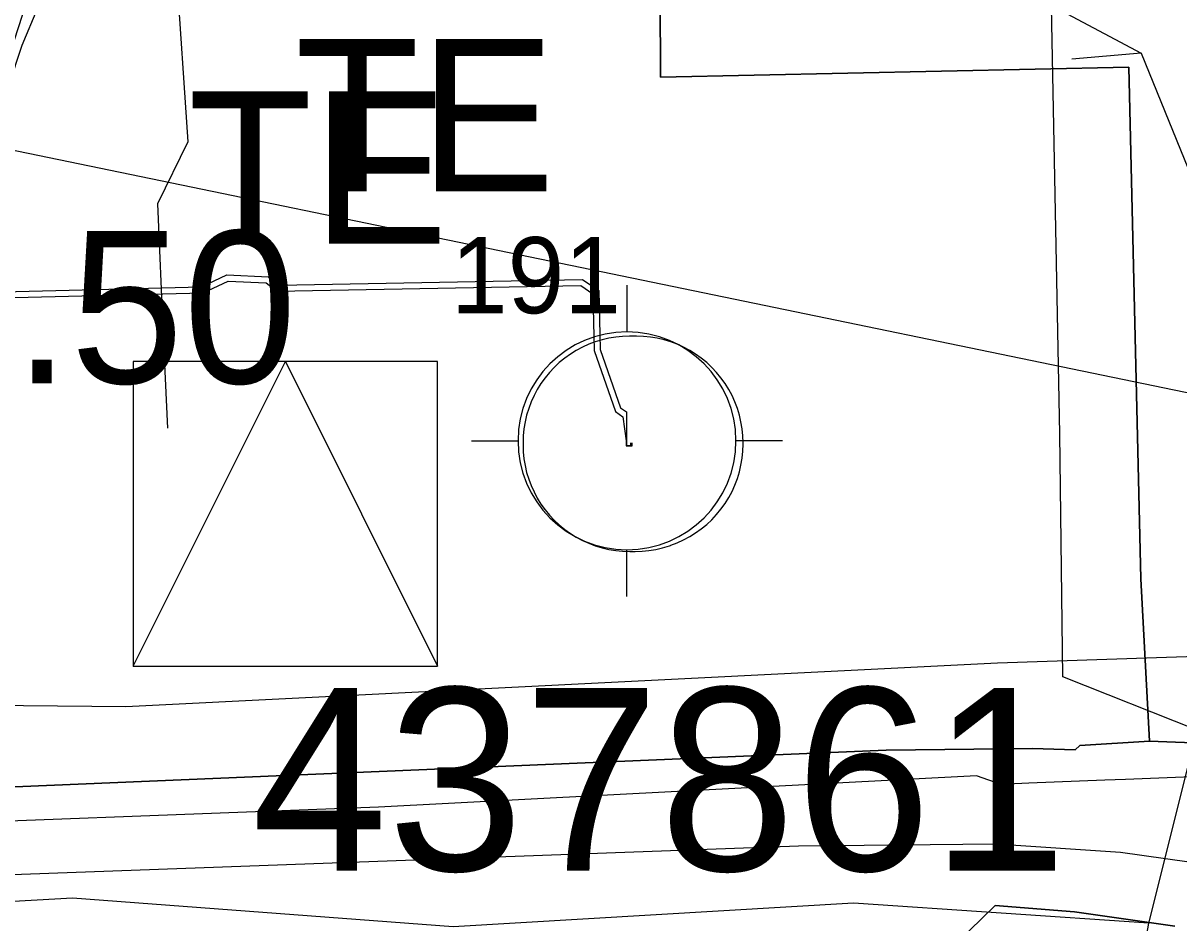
# Model space of a CAD drawing. Extents: x -690419 to -685080, y -987825 to -981190.
# Drawn here: x -687018 to -686942.1, y -985188.3 to -985129.2 of the extents above; entities that cross this region are included whole.
import ezdxf

# ---------------------------------------------------------------- set-up
doc = ezdxf.new("R2010")
doc.units = 0
for name, color, linetype in [('Archeologická naleziště (S)', 7, 'Continuous'), ('Docházková izochrona BUS (S)', 7, 'Continuous'), ('Docházková izochrona VLAK (S)', 7, 'Continuous'), ('Elektro VN 35 podzemni (S)', 7, 'Continuous'), ('Elektro VN trafostanice (S)', 7, 'Continuous'), ('Elektro VN trafostanice (S) - popis', 7, 'Continuous'), ('Implicitní', 7, 'Continuous'), ('Intravilan (S)', 7, 'Continuous'), ('Kanalizace stoka bez rozlišení (S)', 7, 'Continuous'), ('OP elektro VN (S)', 7, 'Continuous'), ('Plochy dopravy silniční DS (S)', 7, 'Continuous'), ('Plochy energetika TE (S)', 7, 'Continuous'), ('Plochy občanské vybavení - sport OS (S)', 7, 'Continuous'), ('Plochy smíšené obytné městské SM (S)', 7, 'Continuous'), ('Plynovod STL (S)', 7, 'Continuous'), ('Regulacni bloky_ID', 7, 'Continuous'), ('Regulační bloky STABILIZOVANÉ (S)', 7, 'Continuous'), ('Regulační bloky STABILIZOVANÉ (S) TIS', 7, 'Continuous'), ('Regulační kódy STABILIZOVANÉ (S)', 7, 'Continuous'), ('Regulační kódy STABILIZOVANÉ (S) TIS', 7, 'Continuous'), ('Silnice II třídy (S) - osa', 7, 'Continuous'), ('Spoje - komunikační vedení bez rozlišení provozovanál (S)', 7, 'Continuous'), ('Teplovod (S)', 7, 'Continuous'), ('Teplovod_plošný zdroj tepla (S)', 7, 'Continuous'), ('Trasy turistické (S)', 7, 'Continuous'), ('Vodovodní řady (S)', 7, 'Continuous')]:
    doc.layers.add(name, color=color, linetype=linetype)

# ---------------------------------------------------------------- blocks, each defined once
blk = doc.blocks.new('_TRAFO S')
at = {"layer": 'Implicitní'}
for p, q in [((0, 0), (0, -3)), ((-10, -10), (-7, -10)), ((10, -10), (7, -10)), ((0, -20), (0, -17))]:
    blk.add_line(p, q, dxfattribs=at)
for start, end in [(0, 180), (180, 0)]:
    blk.add_arc((0, -10), 7, start, end, dxfattribs=at)

msp = doc.modelspace()

# ---------------------------------------------------------------- linework, layer by layer
at = {"layer": 'Archeologická naleziště (S)'}
msp.add_lwpolyline([(-686825.312, -985912.25), (-687367.5, -985815.688), (-687507.688, -985728), (-687590.688, -985506.312), (-687633.938, -985128.25), (-687432.875, -985052.125), (-686833.625, -985175.75), (-686898.312, -985530.562)], close=True, dxfattribs=at)
at = {"layer": 'Docházková izochrona BUS (S)'}
for centre, start, end in [((-687330.82, -985198.99), 36.90641, 302.12987), ((-686784.27, -985288.34), 13.54661, 124.52442)]:
    msp.add_arc(centre, 400, start, end, dxfattribs=at)
at = {"layer": 'Docházková izochrona VLAK (S)'}
msp.add_arc((-686398.38, -985456.116), 800, 77.865472, 344.113367, dxfattribs=at)
at = {"layer": 'Elektro VN 35 podzemni (S)'}
for points in [[(-687019.354, -985146.859), (-687006.307, -985146.531), (-687004.64, -985145.758), (-687001.905, -985145.883), (-687001.231, -985146.429), (-686981.28, -985146.059), (-686980.212, -985146.782), (-686980.121, -985150.654), (-686978.782, -985154.475), (-686978.403, -985154.748), (-686978.39, -985156.646), (-686978.39, -985156.956), (-686978.104, -985156.957), (-686978.105, -985156.776)], [(-687019.466, -985147.261), (-687006.213, -985146.929), (-687004.56, -985146.162), (-687002.055, -985146.277), (-687001.369, -985146.831), (-686981.4, -985146.461), (-686980.608, -985146.998), (-686980.519, -985150.726), (-686979.118, -985154.725), (-686978.637, -985155.072), (-686978.415, -985156.646), (-686978.415, -985156.981), (-686978.015, -985156.982), (-686978.015, -985156.776)]]:
    msp.add_lwpolyline(points, dxfattribs=at)
at = {"layer": 'Intravilan (S)'}
msp.add_lwpolyline([(-686930.88, -985176.88), (-686944.04, -985176.36), (-686948.63, -985176.65), (-686948.92, -985176.93), (-686951.73, -985176.85), (-686961.35, -985176.97), (-687029.52, -985179.83)], dxfattribs=at)
at = {"layer": 'Kanalizace stoka bez rozlišení (S)'}
for points in [[(-686945.23, -985415.51), (-686928.618, -985388.287), (-686917.572, -985361.892), (-686916.683, -985356.76), (-686913.45, -985346.73), (-686927.83, -985291.98), (-686931.3, -985266.98), (-686928.44, -985260.16), (-686952, -985232.68), (-686944.09, -985188.32), (-686940.91, -985175.64), (-686949.73, -985172.14), (-686949.932, -985156.201), (-686950.724, -985115.794), (-686964.466, -985118.088), (-686985.189, -985118.466), (-687012.49, -985095.86), (-687013.198, -985058.788)], [(-686944.09, -985188.32), (-686963.48, -985187), (-686989.79, -985188.55), (-687014.78, -985186.68), (-687048.13, -985188.55), (-687075.27, -985189.69), (-687105.6, -985190.99), (-687138.19, -985192.06), (-687172.3, -985193.59), (-687210.16, -985194.87), (-687235.17, -985195.82), (-687261.19, -985196.76), (-687294.86, -985198.13), (-687330.82, -985198.99), (-687362.17, -985199.36), (-687377.93, -985199.24), (-687403.83, -985199.81), (-687424.38, -985200.9), (-687437.78, -985178.92), (-687443.46, -985157.92), (-687450.1, -985144.21), (-687465.48, -985151.35)]]:
    msp.add_lwpolyline(points, dxfattribs=at)
at = {"layer": 'OP elektro VN (S)'}
for points in [[(-686977.79, -985149.777), (-686977.835, -985149.776), (-686978.015, -985149.782), (-686978.195, -985149.776), (-686978.653, -985149.791), (-686979.108, -985149.836), (-686979.56, -985149.911), (-686980.006, -985150.015), (-686980.445, -985150.148), (-686980.874, -985150.309), (-686981.291, -985150.498), (-686981.695, -985150.714), (-686982.084, -985150.956), (-686982.456, -985151.223), (-686982.81, -985151.513), (-686983.144, -985151.827), (-686983.458, -985152.161), (-686983.748, -985152.515), (-686984.015, -985152.887), (-686984.257, -985153.276), (-686984.473, -985153.68), (-686984.662, -985154.097), (-686984.823, -985154.526), (-686984.956, -985154.965), (-686985.06, -985155.411), (-686985.135, -985155.863), (-686985.18, -985156.318), (-686985.195, -985156.779), (-686985.195, -985156.915), (-686985.18, -985157.369), (-686985.135, -985157.825), (-686985.06, -985158.277), (-686984.956, -985158.723), (-686984.823, -985159.162), (-686984.662, -985159.59), (-686984.473, -985160.007), (-686984.257, -985160.411), (-686984.015, -985160.8), (-686983.748, -985161.173), (-686983.458, -985161.527), (-686983.144, -985161.861), (-686982.81, -985162.174), (-686982.456, -985162.465), (-686982.084, -985162.732), (-686981.695, -985162.974), (-686981.291, -985163.19), (-686980.873, -985163.379), (-686980.445, -985163.54), (-686980.006, -985163.673), (-686979.56, -985163.777), (-686979.108, -985163.852), (-686978.653, -985163.896), (-686978.189, -985163.911), (-686977.828, -985163.911), (-686977.376, -985163.896), (-686976.921, -985163.851), (-686976.469, -985163.777), (-686976.023, -985163.673), (-686975.584, -985163.54), (-686975.518, -985163.515)], [(-686975.518, -985163.515), (-686975.495, -985163.508), (-686975.066, -985163.346), (-686974.649, -985163.157), (-686974.245, -985162.941), (-686973.856, -985162.7), (-686973.483, -985162.433), (-686973.129, -985162.142), (-686972.795, -985161.829), (-686972.482, -985161.495), (-686972.191, -985161.141), (-686971.924, -985160.768), (-686971.683, -985160.379), (-686971.467, -985159.975), (-686971.278, -985159.558), (-686971.116, -985159.129), (-686970.983, -985158.691), (-686970.879, -985158.245), (-686970.805, -985157.793), (-686970.76, -985157.337), (-686970.745, -985156.879), (-686970.745, -985156.776), (-686970.76, -985156.318), (-686970.805, -985155.863), (-686970.879, -985155.411), (-686970.983, -985154.965), (-686971.116, -985154.526), (-686971.278, -985154.097), (-686971.467, -985153.68), (-686971.683, -985153.276), (-686971.924, -985152.887), (-686972.191, -985152.515), (-686972.482, -985152.161), (-686972.795, -985151.827), (-686973.129, -985151.513), (-686973.483, -985151.223), (-686973.856, -985150.956), (-686974.245, -985150.714), (-686974.649, -985150.498), (-686975.066, -985150.309), (-686975.495, -985150.148), (-686975.933, -985150.015), (-686976.379, -985149.911), (-686976.831, -985149.836), (-686977.287, -985149.791), (-686977.745, -985149.776), (-686977.79, -985149.777)]]:
    msp.add_lwpolyline(points, dxfattribs=at)
at = {"layer": 'Plochy dopravy silniční DS (S)'}
for p, q in [((-687029.52, -985179.83), (-686961.35, -985176.97)), ((-686961.35, -985176.97), (-686951.73, -985176.85)), ((-686951.73, -985176.85), (-686948.92, -985176.93)), ((-686948.92, -985176.93), (-686948.63, -985176.65)), ((-686948.63, -985176.65), (-686944.04, -985176.36)), ((-686944.04, -985176.36), (-686930.88, -985176.88)), ((-686954.19, -985187.15), (-686956.73, -985189.63)), ((-686948.98, -985187.57), (-686954.19, -985187.15)), ((-686942.39, -985188.52), (-686948.98, -985187.57))]:
    msp.add_line(p, q, dxfattribs=at)
at = {"layer": 'Plochy energetika TE (S)'}
msp.add_lwpolyline([(-687015.07, -985119.42), (-687010.83, -985119.36), (-687001.65, -985119.22), (-687001.63, -985122.61), (-686976.2, -985122.28), (-686976.17, -985132.78), (-686945.41, -985132.11), (-686944.62, -985165.7), (-686944.04, -985176.36), (-686948.63, -985176.65), (-686948.92, -985176.93), (-686951.73, -985176.85), (-686961.35, -985176.97), (-687029.52, -985179.83), (-687033.27, -985179.82), (-687026.4, -985154.31)], close=True, dxfattribs=at)
at = {"layer": 'Plochy občanské vybavení - sport OS (S)'}
msp.add_lwpolyline([(-686827.19, -985057.19), (-686849.84, -985138.85), (-686853.36, -985151.54), (-686853.97, -985152.22), (-686856, -985157.19), (-686859.57, -985159.71), (-686903.41, -985184.42), (-686906.29, -985186.13), (-686912.25, -985181.63), (-686919.45, -985179.67), (-686930.88, -985176.88), (-686944.04, -985176.36), (-686944.62, -985165.7), (-686945.41, -985132.11), (-686976.17, -985132.78), (-686976.2, -985122.28), (-686972.83, -985121.4), (-686965.45, -985121.73), (-686965.62, -985117.23), (-686965.68, -985103.52), (-686945.38, -985110.41), (-686944.51, -985107.84), (-686943.44, -985104.66), (-686933.74, -985076)], dxfattribs=at)
at = {"layer": 'Plochy smíšené obytné městské SM (S)'}
msp.add_lwpolyline([(-686956.73, -985189.63), (-686954.19, -985187.15), (-686948.98, -985187.57), (-686942.39, -985188.52)], dxfattribs=at)
at = {"layer": 'Plynovod STL (S)'}
msp.add_lwpolyline([(-686937.99, -985178.57), (-686945.63, -985178.88), (-686946.98, -985178.93), (-686951.98, -985179.13), (-686953.38, -985179.19), (-686953.78, -985179.21), (-686955.41, -985178.65), (-686994.68, -985180.7), (-687031.69, -985182.11), (-687040.86, -985182.52), (-687075.2, -985183.89), (-687095.2, -985184.72), (-687127.811, -985185.783), (-687130.41, -985185.84), (-687132.678, -985185.912), (-687149.34, -985186.54), (-687150.23, -985186.41), (-687192.95, -985188.39), (-687206.08, -985188.73), (-687207.31, -985190.38), (-687208.07, -985190.41), (-687216.2, -985190.85), (-687237.3, -985192.21), (-687261.74, -985193.47)], dxfattribs=at)
at = {"layer": 'Regulační bloky STABILIZOVANÉ (S)'}
for p, q in [((-687029.52, -985179.83), (-686961.35, -985176.97)), ((-686961.35, -985176.97), (-686951.73, -985176.85)), ((-686951.73, -985176.85), (-686948.92, -985176.93)), ((-686948.92, -985176.93), (-686948.63, -985176.65)), ((-686948.63, -985176.65), (-686944.04, -985176.36)), ((-686944.04, -985176.36), (-686930.88, -985176.88)), ((-686954.19, -985187.15), (-686956.73, -985189.63)), ((-686948.98, -985187.57), (-686954.19, -985187.15)), ((-686942.39, -985188.52), (-686948.98, -985187.57))]:
    msp.add_line(p, q, dxfattribs=at)
for points in [[(-686827.19, -985057.19), (-686849.84, -985138.85), (-686853.36, -985151.54), (-686853.97, -985152.22), (-686856, -985157.19), (-686859.57, -985159.71), (-686903.41, -985184.42), (-686906.29, -985186.13), (-686912.25, -985181.63), (-686919.45, -985179.67), (-686930.88, -985176.88), (-686944.04, -985176.36), (-686944.62, -985165.7), (-686945.41, -985132.11), (-686976.17, -985132.78), (-686976.2, -985122.28), (-686972.83, -985121.4), (-686965.45, -985121.73), (-686965.62, -985117.23), (-686965.68, -985103.52), (-686945.38, -985110.41), (-686944.51, -985107.84), (-686943.44, -985104.66), (-686933.74, -985076)], [(-686956.73, -985189.63), (-686954.19, -985187.15), (-686948.98, -985187.57), (-686942.39, -985188.52)]]:
    msp.add_lwpolyline(points, dxfattribs=at)
msp.add_lwpolyline([(-687015.07, -985119.42), (-687010.83, -985119.36), (-687001.65, -985119.22), (-687001.63, -985122.61), (-686976.2, -985122.28), (-686976.17, -985132.78), (-686945.41, -985132.11), (-686944.62, -985165.7), (-686944.04, -985176.36), (-686948.63, -985176.65), (-686948.92, -985176.93), (-686951.73, -985176.85), (-686961.35, -985176.97), (-687029.52, -985179.83), (-687033.27, -985179.82), (-687026.4, -985154.31)], close=True, dxfattribs=at)
at = {"layer": 'Regulační bloky STABILIZOVANÉ (S) TIS'}
for p, q in [((-686976.17, -985132.78), (-686976.2, -985122.28)), ((-687029.52, -985179.83), (-686961.35, -985176.97)), ((-686961.35, -985176.97), (-686951.73, -985176.85)), ((-686951.73, -985176.85), (-686948.92, -985176.93))]:
    msp.add_line(p, q, dxfattribs=at)
for points in [[(-686944.04, -985176.36), (-686944.62, -985165.7), (-686945.41, -985132.11), (-686976.17, -985132.78)], [(-686948.92, -985176.93), (-686948.63, -985176.65), (-686944.04, -985176.36)]]:
    msp.add_lwpolyline(points, dxfattribs=at)
at = {"layer": 'Silnice II třídy (S) - osa'}
msp.add_lwpolyline([(-687413.084, -985199), (-687407.788, -985197.845), (-687405.375, -985197.378), (-687402.888, -985197.155), (-687330.379, -985196.69), (-687257.724, -985194.996), (-687137.074, -985189.44), (-686967.107, -985183.248), (-686954.141, -985183.117), (-686945.939, -985183.646), (-686936.932, -985184.917), (-686927.947, -985187.35), (-686919.745, -985191.054), (-686913.942, -985194.681), (-686907.045, -985199.785), (-686901.685, -985205.019), (-686896.462, -985211.163), (-686891.435, -985218.571), (-686888.104, -985225.763), (-686884.026, -985234.975), (-686854.624, -985308.656)], dxfattribs=at)
at = {"layer": 'Spoje - komunikační vedení bez rozlišení provozovanál (S)'}
for points in [[(-687011.37, -985119.74), (-686974.498, -985115.288), (-686944.599, -985131.197)], [(-687023.72, -985149.85), (-687020.73, -985138.55), (-687018.09, -985130.67), (-687016.04, -985125.75)], [(-686944.599, -985131.197), (-686949.144, -985131.601)], [(-686944.599, -985131.197), (-686928.619, -985170.463), (-686883.826, -985199.007)]]:
    msp.add_lwpolyline(points, dxfattribs=at)
at = {"layer": 'Teplovod (S)'}
msp.add_lwpolyline([(-687024.318, -985072.922), (-687027.694, -985113.541), (-687008.286, -985117.53), (-687008.247, -985118.949), (-687007.979, -985125.7), (-687007.212, -985137.015), (-687009.206, -985141.081), (-687008.823, -985149.749), (-687008.554, -985155.809)], dxfattribs=at)
at = {"layer": 'Teplovod_plošný zdroj tepla (S)'}
msp.add_line((-687010.801, -985171.438), (-686990.801, -985171.438), dxfattribs=at)
for points in [[(-687000.801, -985151.438), (-687010.801, -985151.438), (-687010.801, -985171.438), (-687000.801, -985151.438)], [(-687000.801, -985151.438), (-686990.801, -985171.438), (-686990.801, -985151.438), (-687000.801, -985151.438)]]:
    msp.add_lwpolyline(points, dxfattribs=at)
at = {"layer": 'Trasy turistické (S)'}
msp.add_lwpolyline([(-687039.6, -985179.77), (-687038.91, -985179.77), (-687033.27, -985179.82), (-687029.52, -985179.83), (-686961.35, -985176.97), (-686951.73, -985176.85), (-686948.92, -985176.93), (-686948.63, -985176.65), (-686944.04, -985176.36), (-686930.88, -985176.88)], dxfattribs=at)
at = {"layer": 'Vodovodní řady (S)'}
msp.add_lwpolyline([(-686906.556, -985184.143), (-686939.66, -985170.76), (-686954.02, -985171.25), (-687011.29, -985174.108), (-687018.011, -985174.058), (-687038.07, -985173.91)], dxfattribs=at)

# ---------------------------------------------------------------- block references
at = {"layer": 'Elektro VN trafostanice (S)', "xscale": 1.021991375, "yscale": 1.021991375}
msp.add_blockref('_TRAFO S', (-686978.365, -985146.426), dxfattribs=at)

# ---------------------------------------------------------------- texts
at = {"layer": 'Elektro VN trafostanice (S) - popis'}
msp.add_text('437861', height=12, dxfattribs=at).set_placement((-687003.011, -985184.868))
at = {"layer": 'Regulacni bloky_ID'}
msp.add_text('191', height=5, dxfattribs=at).set_placement((-686989.923, -985148.275))
at = {"layer": 'Regulační kódy STABILIZOVANÉ (S)'}
for s, p in [('TE', (-687007.202, -985143.709)), ('BH.3.30.50', (-687066.967, -985152.87))]:
    msp.add_text(s, height=10, dxfattribs=at).set_placement(p)
at = {"layer": 'Regulační kódy STABILIZOVANÉ (S) TIS'}
msp.add_text('TE', height=10, dxfattribs=at).set_placement((-687000.171, -985140.272))

doc.saveas('drawing.dxf')
